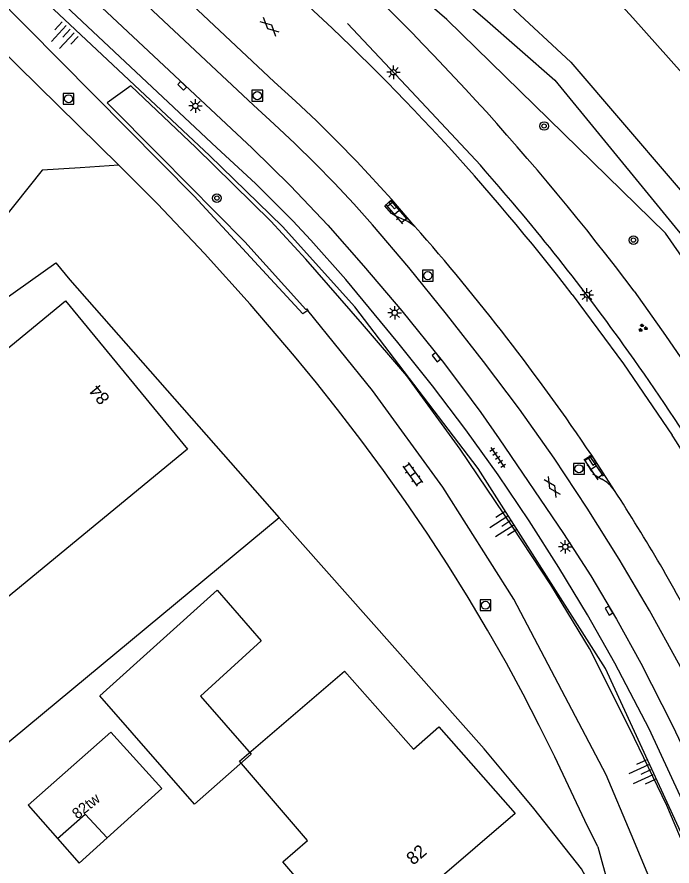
# Model space of a CAD drawing. Extents: x 130998 to 133001, y 398999 to 403002.
# Drawn here: x 131157.3 to 131218.2, y 399231.2 to 399310.1 of the extents above; entities that cross this region are included whole.
import ezdxf

# ---------------------------------------------------------------- set-up
doc = ezdxf.new("R2010")
doc.units = 0
for name, color, linetype in [('gg-afsc-hekwerk', 7, 'Continuous'), ('gg-anno-huisnummerreeks BGT', 7, 'Continuous'), ('gg-bbg-bijgebouw', 7, 'Continuous'), ('gg-bbg-hoofdgebouw', 7, 'Continuous'), ('gg-bbg-luifel en loopbrug', 7, 'Continuous'), ('gg-knt-BGT kruinlijn', 7, 'Continuous'), ('gg-knt-verharding', 7, 'Continuous'), ('gt-anno-plantopografie huisnummer', 7, 'Continuous'), ('gt-bbg-plantopografie pand', 7, 'Continuous'), ('gt-grn-groengrens', 7, 'Continuous'), ('gt-knt-geleideconstructie', 7, 'Continuous'), ('gt-symb-boom', 7, 'Continuous'), ('gt-symb-gesloten verharding', 7, 'Continuous'), ('gt-symb-groenvak', 7, 'Continuous'), ('gt-symb-klinker verharding', 7, 'Continuous'), ('gt-symb-kolk', 7, 'Continuous'), ('gt-symb-lichtmast', 7, 'Continuous'), ('gt-symb-rioolschacht', 7, 'Continuous'), ('gt-symb-talud symbool', 7, 'Continuous'), ('gt-symb-tegel verharding', 7, 'Continuous'), ('gx-grn-maaiveld', 7, 'Continuous')]:
    doc.layers.add(name, color=color, linetype=linetype)

# ---------------------------------------------------------------- blocks, each defined once
blk = doc.blocks.new('gt0-TALUD_1')
at = {"layer": 'gt-symb-talud symbool'}
for p, q in [((-1, -1), (-1, 0)), ((-0.5, -2), (-0.5, 0)), ((0, -1), (0, 0)), ((0.5, -2), (0.5, 0)), ((1, -1), (1, 0))]:
    blk.add_line(p, q, dxfattribs=at)
blk = doc.blocks.new('gt0-RS')
at = {"layer": 'gt-symb-rioolschacht'}
blk.add_lwpolyline([(-0.5, -0.5), (0.5, -0.5), (0.5, 0.5), (-0.5, 0.5)], close=True, dxfattribs=at)
blk.add_circle((0, 0), 0.375, dxfattribs=at)
blk = doc.blocks.new('gt0-LMAST')
at = {"layer": 'gt-symb-lichtmast'}
for p, q in [((-0.182, 0.173), (-0.447, 0.438)), ((-0.005, 0.246), (-0.005, 0.621)), ((0.172, 0.173), (0.437, 0.438)), ((-0.255, -0.004), (-0.63, -0.004)), ((-0.182, -0.181), (-0.447, -0.446)), ((-0.005, -0.254), (-0.005, -0.629)), ((0.437, -0.446), (0.172, -0.181)), ((0.245, -0.004), (0.62, -0.004))]:
    blk.add_line(p, q, dxfattribs=at)
blk.add_circle((-0.005, -0.004), 0.25, dxfattribs=at)
blk = doc.blocks.new('gt0-KL1')
at = {"layer": 'gt-symb-klinker verharding'}
for p, q in [((-1.15, 0.3), (1.15, 0.3)), ((-1, -0.3), (-1, 0.3)), ((-0.5, 0.3), (-0.5, 0.45)), ((0, -0.3), (0, 0.3)), ((0.5, 0.3), (0.5, 0.45)), ((1, -0.3), (1, 0.3)), ((-1.15, -0.3), (1.15, -0.3)), ((-0.5, -0.45), (-0.5, -0.3)), ((0.5, -0.45), (0.5, -0.3))]:
    blk.add_line(p, q, dxfattribs=at)
blk = doc.blocks.new('gt0-KOLK')
at = {"layer": 'gt-symb-kolk'}
blk.add_lwpolyline([(0, 0), (0.375, 0), (0.375, 0.4), (-0.375, 0.4), (-0.375, 0), (0, 0)], dxfattribs=at)
blk = doc.blocks.new('gt0-BOOM')
at = {"layer": 'gt-symb-boom'}
for radius in [0.4, 0.2]:
    blk.add_circle((0, 0), radius, dxfattribs=at)
blk = doc.blocks.new('gt0-GRVAK')
at = {"layer": 'gt-symb-groenvak'}
for p, q in [((-0.11, 0.189), (-0.228, 0.24)), ((-0.182, 0.153), (0.088, 0.153)), ((-0.091, 0.211), (-0.156, 0.322)), ((-0.047, 0.214), (-0.047, 0.393)), ((-0.004, 0.211), (0.061, 0.322)), ((0.015, 0.189), (0.133, 0.24)), ((0.262, -0.052), (0.197, 0.059)), ((0.305, -0.049), (0.305, 0.13)), ((0.349, -0.052), (0.414, 0.059)), ((-0.245, -0.228), (-0.363, -0.177)), ((-0.318, -0.264), (-0.047, -0.264)), ((-0.226, -0.206), (-0.291, -0.095)), ((-0.183, -0.203), (-0.183, -0.024)), ((-0.139, -0.206), (-0.074, -0.095)), ((-0.12, -0.228), (-0.002, -0.177)), ((0.243, -0.074), (0.125, -0.023)), ((0.17, -0.11), (0.441, -0.11)), ((0.368, -0.074), (0.486, -0.023))]:
    blk.add_line(p, q, dxfattribs=at)
blk = doc.blocks.new('gt0-GESVH1')
at = {"layer": 'gt-symb-gesloten verharding'}
for p, q in [((-0.992, -0.261), (0.008, 0.239)), ((0.008, -0.261), (-0.992, 0.239)), ((0.008, 0.239), (1.008, -0.261)), ((1.008, 0.239), (0.008, -0.261))]:
    blk.add_line(p, q, dxfattribs=at)
blk = doc.blocks.new('gt0-TEG1')
at = {"layer": 'gt-symb-tegel verharding'}
for p, q in [((-1.125, 0), (1.125, 0)), ((-0.9, -0.25), (-0.9, 0.25)), ((-0.45, -0.25), (-0.45, 0.25)), ((0, -0.25), (0, 0.25)), ((0.45, -0.25), (0.45, 0.25)), ((0.9, -0.25), (0.9, 0.25))]:
    blk.add_line(p, q, dxfattribs=at)

msp = doc.modelspace()

# ---------------------------------------------------------------- linework, layer by layer
at = {"layer": 'gg-afsc-hekwerk'}
msp.add_line((131181.681, 399263.506), (131142.825, 399231.283), dxfattribs=at)
for points in [[(131298.748, 399215.455), (131214.527, 399309.986), (131206.208, 399319.136)], [(131142.825, 399231.283), (131135.975, 399238.845), (131133.63, 399252.14), (131136.78, 399265.132), (131147.302, 399277.566), (131160.934, 399287.219), (131162.231, 399285.641)], [(131203.043, 399239.257), (131200.723, 399242.044), (131181.681, 399263.506)], [(131211.725, 399221.087), (131212.566, 399225.724), (131209.763, 399230.894), (131205.315, 399236.528), (131203.043, 399239.257)]]:
    msp.add_lwpolyline(points, dxfattribs=at)
at = {"layer": 'gg-bbg-bijgebouw'}
msp.add_lwpolyline([(131175.92, 399256.804), (131180, 399252.083), (131174.373, 399246.957), (131179.083, 399241.549), (131173.81, 399236.909), (131165.023, 399246.995), (131175.92, 399256.804)], dxfattribs=at)
at = {"layer": 'gg-bbg-hoofdgebouw'}
for points in [[(131165.691, 399233.781), (131170.767, 399238.357), (131166.042, 399243.598), (131158.352, 399236.834), (131161.089, 399233.716)], [(131161.089, 399233.716), (131163.656, 399236.001), (131165.691, 399233.781)]]:
    msp.add_lwpolyline(points, dxfattribs=at)
at = {"layer": 'gg-bbg-luifel en loopbrug'}
msp.add_lwpolyline([(131161.089, 399233.716), (131163.091, 399231.437), (131165.691, 399233.781)], dxfattribs=at)
at = {"layer": 'gg-knt-BGT kruinlijn'}
for p, q in [((131173.952, 399297.919), (131167.902, 399303.648)), ((131180.897, 399291.08), (131173.952, 399297.919)), ((131184.155, 399287.569), (131180.897, 399291.08)), ((131189.422, 399281.516), (131184.155, 399287.569)), ((131214.649, 399284.583), (131217.569, 399280.468)), ((131193.538, 399276.71), (131189.422, 399281.516)), ((131217.569, 399280.468), (131220.405, 399276.296)), ((131198.473, 399269.892), (131193.538, 399276.71)), ((131203.387, 399262.643), (131198.473, 399269.892)), ((131206.895, 399257.294), (131203.387, 399262.643)), ((131210.49, 399251.383), (131206.895, 399257.294)), ((131214.236, 399243.921), (131210.49, 399251.383)), ((131217.665, 399236.786), (131214.236, 399243.921)), ((131220.826, 399229.311), (131217.665, 399236.786))]:
    msp.add_line(p, q, dxfattribs=at)
msp.add_lwpolyline([(131253.424, 399220.665), (131253.045, 399227.307), (131252.364, 399232.601), (131249.02, 399239.282), (131234.395, 399265.709), (131217.545, 399289.977), (131197.233, 399309.824), (131175.546, 399328.586), (131165.401, 399338.963)], dxfattribs=at)
msp.add_arc((131020.344, 399138.379), 243.167, 36.95945, 47.81399, dxfattribs=at)
at = {"layer": 'gg-knt-verharding'}
for p, q in [((131137.003, 399325.612), (131166.772, 399296.282)), ((131166.772, 399296.282), (131163.185, 399296.057)), ((131194.277, 399290.597), (131192.137, 399293.095)), ((131212.82, 399266.065), (131210.699, 399269.339)), ((131211.278, 399232.947), (131214.307, 399221.812))]:
    msp.add_line(p, q, dxfattribs=at)
for points in [[(131225.77, 399234.57), (131223.95, 399239.47), (131221.82, 399244.23), (131218.758, 399250.024), (131216.062, 399254.897), (131213.238, 399259.696), (131210.288, 399264.419), (131207.213, 399269.061), (131204.006, 399273.613), (131200.659, 399278.063), (131197.215, 399282.438), (131193.714, 399286.767), (131190.338, 399290.754), (131188.596, 399292.701), (131186.812, 399294.609), (131184.988, 399296.479), (131183.125, 399298.312), (131181.225, 399300.105), (131179.29, 399301.86), (131119.21, 399358.22)], [(131116.07, 399356.92), (131179.159, 399297.87), (131182.744, 399294.355), (131186.201, 399290.713), (131189.519, 399286.944), (131193.061, 399282.742), (131196.811, 399278.097), (131198.625, 399275.726), (131200.391, 399273.319), (131202.105, 399270.875), (131208.083, 399262.062), (131210.609, 399258.123), (131212.997, 399254.098), (131215.259, 399250.002), (131218.21, 399244.22), (131220.98, 399238.34), (131222.37, 399234.97), (131224.45, 399228.82), (131226.05, 399225.03)], [(131229.71, 399212.34), (131223.25, 399225.95), (131222.3, 399228.39), (131220.24, 399234.36), (131218.91, 399237.7), (131216.03, 399243.93), (131212.838, 399250.022), (131210.302, 399254.497), (131207.652, 399258.905), (131204.888, 399263.243), (131202.014, 399267.509), (131199.021, 399271.692), (131195.903, 399275.783), (131192.699, 399279.805), (131187.867, 399285.662), (131184.621, 399289.333), (131182.943, 399291.118), (131179.479, 399294.584), (131175.88, 399297.91), (131115.731, 399354.358)], [(131164.38, 399343.968), (131179.93, 399330.802), (131190.982, 399321.197), (131203.16, 399311.079), (131208.776, 399305.855), (131222.96, 399289.262), (131296.625, 399200.119), (131306.253, 399197.83)], [(131163.013, 399342.288), (131178.467, 399329.022), (131189.447, 399319.575), (131200.777, 399309.875), (131207.268, 399304.197), (131220.832, 399287.607), (131293.649, 399196.736), (131296.454, 399195.74), (131305.662, 399194.197)], [(131173.107, 399311.687), (131181.22, 399304.03), (131183.196, 399302.236), (131185.135, 399300.402), (131187.037, 399298.53), (131188.901, 399296.619), (131192.137, 399293.095)], [(131211.278, 399232.947), (131210.064, 399235.41), (131207.275, 399241.312), (131205.832, 399244.238), (131204.335, 399247.137), (131202.778, 399250.004), (131201.026, 399253.084), (131199.214, 399256.129), (131197.343, 399259.139), (131195.411, 399262.109), (131193.417, 399265.038), (131191.358, 399267.922), (131189.248, 399270.768), (131187.097, 399273.584), (131185.128, 399276.077), (131183.114, 399278.534), (131178.987, 399283.364), (131174.74, 399288.089), (131170.37, 399292.7), (131166.772, 399296.282)], [(131163.185, 399296.057), (131159.675, 399295.836), (131138.97, 399269.831), (131132.91, 399260.027)], [(131194.277, 399290.597), (131193.637, 399291.056), (131192.499, 399291.548), (131192.118, 399291.793), (131191.495, 399292.513), (131192.137, 399293.095)], [(131208.894, 399284.277), (131213.66, 399277.84), (131218.16, 399271.21)], [(131210.699, 399269.339), (131210.045, 399268.911), (131210.566, 399268.053)]]:
    msp.add_lwpolyline(points, dxfattribs=at)
for centre, radius, start, end in [((131037.112, 399151.859), 216.895, 37.6267, 47.68752), ((131039.107, 399153.754), 206.891, 33.96421, 41.40862), ((131038.231, 399155.045), 214.17, 26.32003, 32.8468), ((131212.548, 399269.24), 2.31, 210.92048, 246.77588), ((131210.111, 399264.21), 3.284, 34.40556, 62.30332), ((131065.381, 399170.57), 175.663, 27.63068, 32.93094)]:
    msp.add_arc(centre, radius, start, end, dxfattribs=at)
at = {"layer": 'gt-bbg-plantopografie pand'}
for points in [[(131137.627, 399263.77), (131161.83, 399283.676), (131173.17, 399269.887), (131148.967, 399249.982), (131137.627, 399263.77)], [(131187.749, 399249.288), (131194.143, 399242.014), (131196.518, 399244.102), (131203.609, 399236.036), (131188.952, 399223.465), (131182.007, 399231.562), (131184.308, 399233.536), (131177.982, 399240.911), (131187.749, 399249.288)]]:
    msp.add_lwpolyline(points, dxfattribs=at)
at = {"layer": 'gt-grn-groengrens'}
msp.add_line((131162.231, 399285.641), (131181.681, 399263.506), dxfattribs=at)
at = {"layer": 'gt-knt-geleideconstructie'}
msp.add_lwpolyline([(131188.037, 399309.446), (131193.979, 399303.121), (131200.363, 399296.279)], dxfattribs=at)
for centre, radius, start, end in [((131042.904, 399157.054), 210.184, 35.6646, 41.48306), ((131064.8, 399171.745), 183.83, 31.77163, 35.92351)]:
    msp.add_arc(centre, radius, start, end, dxfattribs=at)
at = {"layer": 'gx-grn-maaiveld'}
for points in [[(131226.137, 399218.758), (131211.97, 399249.52), (131200.16, 399268.09), (131188.69, 399283.13), (131182, 399290.59), (131175.2, 399297.18), (131115.851, 399352.869)], [(131184.339, 399282.801), (131183.88, 399282.47), (131173.79, 399293.4), (131155.09, 399312.3), (131123.2, 399344.09), (131117.43, 399349.57)], [(131167.902, 399303.648), (131165.69, 399302.095), (131170.594, 399297.162), (131178.481, 399289.153), (131184.15, 399282.869), (131184.237, 399282.927), (131184.339, 399282.801)], [(131223.21, 399212.61), (131219.302, 399222.32), (131214.381, 399234.132), (131212.06, 399239.634), (131203.456, 399255.976), (131196.887, 399266.378), (131190.353, 399275.36), (131184.339, 399282.801)]]:
    msp.add_lwpolyline(points, dxfattribs=at)

# ---------------------------------------------------------------- block references
at = {"layer": 'gt-symb-boom'}
for p in [(131206.277, 399299.929), (131175.897, 399293.235), (131214.576, 399289.331)]:
    msp.add_blockref('gt0-BOOM', p, dxfattribs=at)
at = {"layer": 'gt-symb-gesloten verharding'}
for p, rotation in [((131180.788, 399309.154), -43.17591016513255), ((131207.04, 399266.391), -56.91369260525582)]:
    msp.add_blockref('gt0-GESVH1', p, dxfattribs=dict(at, rotation=rotation))
at = {"layer": 'gt-symb-groenvak'}
msp.add_blockref('gt0-GRVAK', (131215.435, 399281.169), dxfattribs=at)
at = {"layer": 'gt-symb-klinker verharding'}
for p, rotation in [((131192.593, 399291.901), -48.60919760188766), ((131210.9, 399268.178), 123.70595653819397), ((131194.077, 399267.562), -54.68878656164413)]:
    msp.add_blockref('gt0-KL1', p, dxfattribs=dict(at, rotation=rotation))
at = {"layer": 'gt-symb-kolk'}
for p, rotation in [((131172.802, 399303.807), 136.86327911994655), ((131192.43, 399292.77), 131.35293636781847), ((131196.44, 399278.57), 128.09608536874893), ((131210.953, 399268.944), 122.959009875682), ((131212.473, 399255.005), 120.3348058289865)]:
    msp.add_blockref('gt0-KOLK', p, dxfattribs=dict(at, rotation=rotation))
at = {"layer": 'gt-symb-lichtmast'}
for p in [(131192.296, 399304.924), (131173.904, 399301.797), (131210.263, 399284.247), (131192.411, 399282.577), (131208.251, 399260.831)]:
    msp.add_blockref('gt0-LMAST', p, dxfattribs=at)
at = {"layer": 'gt-symb-rioolschacht'}
for p in [(131162.12, 399302.457), (131179.652, 399302.749), (131195.487, 399286.025), (131209.518, 399268.085), (131200.832, 399255.403)]:
    msp.add_blockref('gt0-RS', p, dxfattribs=at)
at = {"layer": 'gt-symb-talud symbool'}
for p, xscale, yscale, rotation in [((131162.26, 399308.931), 1.0001344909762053, 1.0001344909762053, -42.447101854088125), ((131203.194, 399263.295), 0.9999809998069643, 0.9999809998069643, -57.24756055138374), ((131216.204, 399240.135), 1.000084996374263, 1.0000849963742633, -65.35690478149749)]:
    msp.add_blockref('gt0-TALUD_1', p, dxfattribs=dict(at, xscale=xscale, yscale=yscale, rotation=rotation))
at = {"layer": 'gt-symb-tegel verharding', "rotation": -55.67439803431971}
msp.add_blockref('gt0-TEG1', (131201.97, 399269.123), dxfattribs=at)

# ---------------------------------------------------------------- texts
at = {"layer": 'gg-anno-huisnummerreeks BGT'}
msp.add_text('82tw', height=1, rotation=38.6, dxfattribs=at).set_placement((131162.94, 399235.481))
at = {"layer": 'gt-anno-plantopografie huisnummer'}
for s, rotation, p in [('84', 129.43362, (131166.013, 399274.654)), ('82', 40.6188, (131194.122, 399231.193))]:
    msp.add_text(s, height=1.2, rotation=rotation, dxfattribs=at).set_placement(p)

doc.saveas('drawing.dxf')
